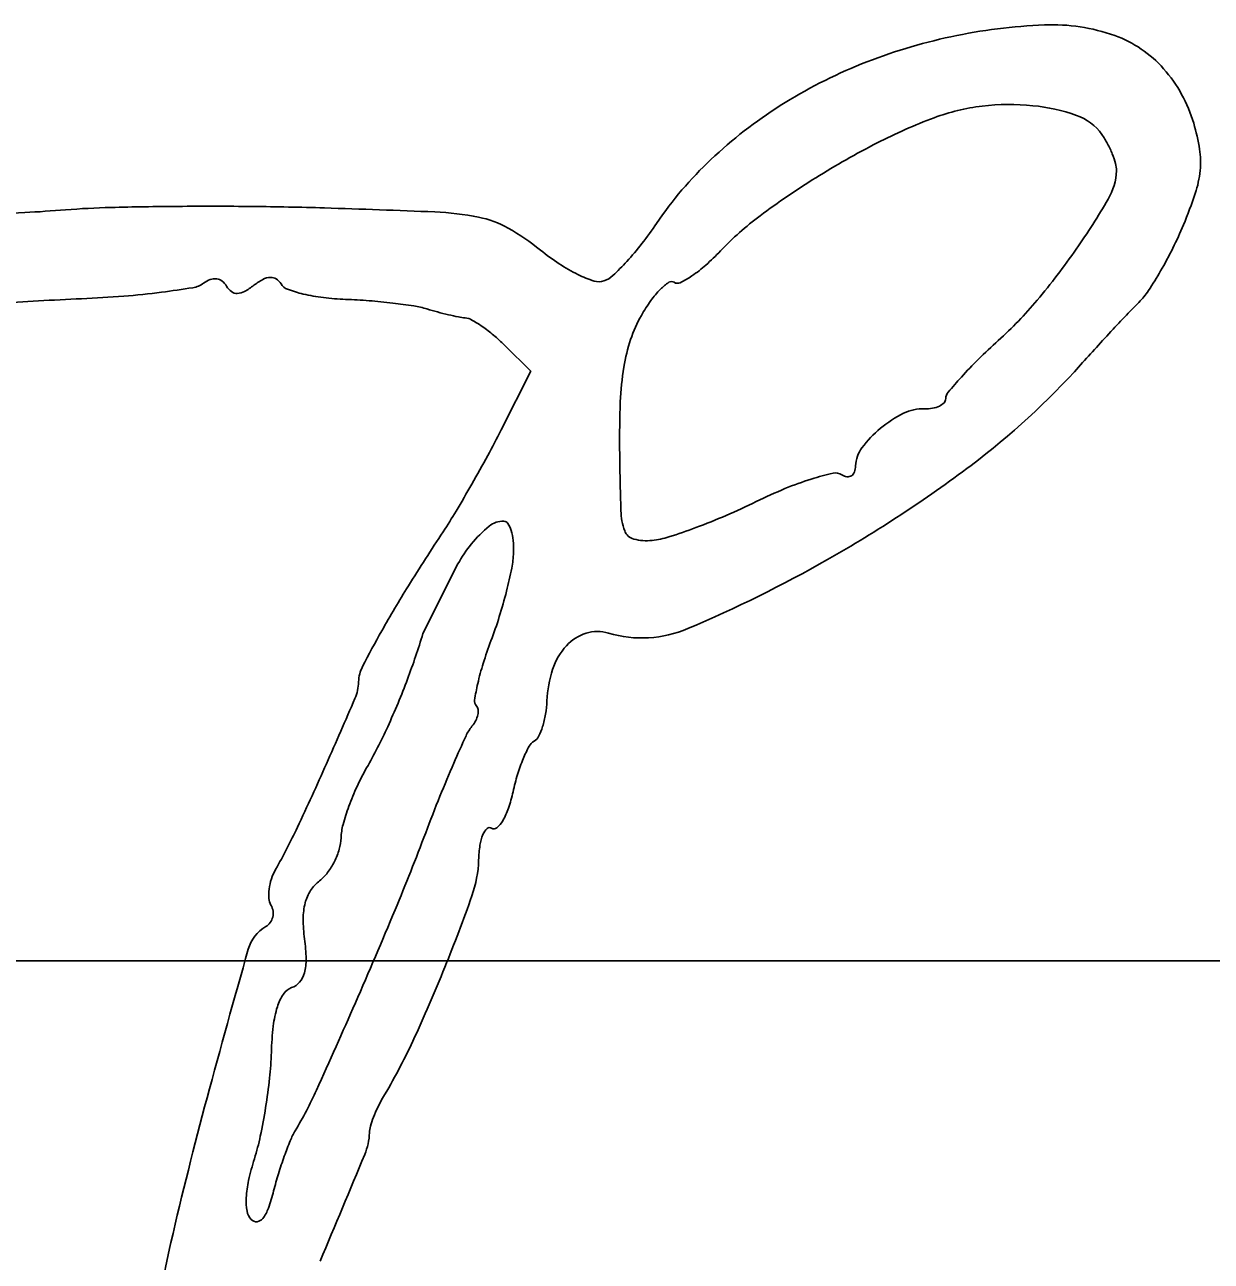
# Model space of a CAD drawing. Extents: x 44.2 to 78.2, y 4.5 to 26.5.
# Drawn here: x 71.1834 to 71.3693, y 7.4728 to 7.6666 of the extents above; entities that cross this region are included whole.
import ezdxf

# ---------------------------------------------------------------- set-up
doc = ezdxf.new("R2010")
doc.units = 0
doc.layers.add('SH_Data', color=7, linetype='Continuous')
doc.layers.add('SH_Text', color=7, linetype='Continuous')

msp = doc.modelspace()

# ---------------------------------------------------------------- linework, layer by layer
at = {"layer": 'SH_Data'}
msp.add_line((69.58471659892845, 7.519867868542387), (73.08471659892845, 7.519867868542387), dxfattribs=at)
at = {"layer": 'SH_Text'}
msp.add_line((71.2512903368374, 7.582046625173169), (71.24581580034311, 7.571142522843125), dxfattribs=at)
msp.add_lwpolyline([(71.25805658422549, 7.603060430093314), (71.26270125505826, 7.612273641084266), (71.2586078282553, 7.616337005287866)], dxfattribs=at)
for centre, radius, start, end in [((71.34678977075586, 7.579371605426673), 0.08724658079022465, 92.35311705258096, 102.06901102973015), ((71.34440554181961, 7.637392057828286), 0.029177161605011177, 70.36628057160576, 92.35309904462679), ((71.34648608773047, 7.580792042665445), 0.08579404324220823, 102.06902987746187, 111.86476391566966), ((71.3480114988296, 7.647499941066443), 0.018445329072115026, 41.31622128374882, 70.36627290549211), ((71.3435732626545, 7.5880506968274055), 0.0779727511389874, 111.86473057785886, 122.38852122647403), ((71.34481737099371, 7.6446922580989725), 0.0226980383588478, 16.448840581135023, 41.31616526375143), ((71.34048500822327, 7.592919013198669), 0.07220752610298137, 122.38845765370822, 133.3337067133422), ((71.33724102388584, 7.6216614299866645), 0.03237562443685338, 96.77017312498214, 110.46130548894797), ((71.33773317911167, 7.617515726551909), 0.03655043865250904, 84.26941402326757, 96.77017114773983), ((71.3384432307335, 7.62459120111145), 0.029439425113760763, 70.60821813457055, 84.26943429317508), ((71.35493402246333, 7.574241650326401), 0.08298864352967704, 110.46128076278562, 117.22045152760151), ((71.3455008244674, 7.644641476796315), 0.008183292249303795, 35.201093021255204, 70.60828042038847), ((71.33639072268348, 7.6422043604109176), 0.03148427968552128, 8.840453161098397, 16.448828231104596), ((71.3782642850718, 7.5288855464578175), 0.13399332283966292, 117.22042183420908, 121.94138458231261), ((71.34069085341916, 7.641248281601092), 0.01406968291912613, 28.256438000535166, 35.2010812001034), ((71.33903453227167, 7.640358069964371), 0.015950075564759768, 21.93533216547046, 28.256432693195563), ((71.34100681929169, 7.641152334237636), 0.013823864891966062, 15.371501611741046, 21.935344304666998), ((71.35451645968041, 7.645023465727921), 0.013140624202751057, 354.22494872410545, 8.840507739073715), ((71.33205629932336, 7.601852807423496), 0.05992518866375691, 133.33370760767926, 145.92129366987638), ((71.35068050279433, 7.643811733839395), 0.003791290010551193, 358.1843617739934, 15.371513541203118), ((71.37456178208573, 7.534824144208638), 0.12699507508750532, 121.94134727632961, 126.71843578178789), ((71.345057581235, 7.6439899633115), 0.009417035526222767, 329.637447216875, 358.1844481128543), ((71.35099678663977, 7.645379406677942), 0.016678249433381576, 341.6470484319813, 354.22503778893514), ((71.3010356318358, 7.661953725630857), 0.06931687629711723, 337.2823191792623, 341.6470422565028), ((71.21183602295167, 7.041178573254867), 0.5969362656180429, 90.42256505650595, 91.43142262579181), ((71.21234820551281, 6.971759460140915), 0.6663572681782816, 89.41762044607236, 90.42258197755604), ((71.2133140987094, 7.066770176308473), 0.5713416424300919, 88.28983237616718, 89.41763339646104), ((71.2499783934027, 7.699689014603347), 0.11960975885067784, 325.1937171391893, 329.6374791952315), ((71.14697233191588, 8.282062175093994), 0.6459678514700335, 272.53265371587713, 273.2344102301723), ((71.16749069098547, 7.918976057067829), 0.28230243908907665, 273.23442131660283, 274.5373133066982), ((71.20020145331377, 7.5067793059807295), 0.1311901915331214, 91.43141029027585, 94.53733892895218), ((71.19235391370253, 6.3647519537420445), 1.2736726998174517, 87.5115258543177, 88.28982873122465), ((71.24563958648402, 7.590853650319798), 0.046413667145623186, 78.94754310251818, 87.51156565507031), ((71.25158491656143, 7.621290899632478), 0.01540120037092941, 60.54347714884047, 78.94755549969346), ((71.32777560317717, 7.597550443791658), 0.04874205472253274, 126.71840564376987, 136.4832562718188), ((71.24133826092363, 7.603147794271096), 0.036237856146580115, 50.83314670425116, 60.54355016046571), ((71.23412147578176, 7.668106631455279), 0.058315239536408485, 322.0899124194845, 325.9212680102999), ((71.30840305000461, 7.658869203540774), 0.061329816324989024, 333.554748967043, 337.2823128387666), ((71.2432190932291, 7.661021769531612), 0.04678432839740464, 317.57030736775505, 322.08990003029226), ((71.28685276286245, 7.659020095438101), 0.03582658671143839, 230.83319221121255, 236.66441473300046), ((71.26540802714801, 7.656769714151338), 0.037261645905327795, 311.59529011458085, 316.48325393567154), ((71.25625348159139, 7.695326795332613), 0.11196739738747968, 320.0154758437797, 325.1936746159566), ((71.30400589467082, 7.661056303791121), 0.06624086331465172, 330.036374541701, 333.5547465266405), ((71.28154375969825, 7.6509488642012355), 0.026165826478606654, 236.66444473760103, 244.0445684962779), ((71.24770662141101, 7.656919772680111), 0.04070450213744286, 313.2212190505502, 317.5703633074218), ((71.27599136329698, 7.6448474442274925), 0.021319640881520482, 304.1702892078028, 311.5952860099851), ((71.21392959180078, 7.622685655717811), 0.0042001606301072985, 109.92988084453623, 126.34541034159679), ((71.21321671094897, 7.62465176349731), 0.0021088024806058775, 82.44605937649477, 109.92988529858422), ((71.21325772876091, 7.624961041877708), 0.0017968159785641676, 52.1573228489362, 82.44619497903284), ((71.22555074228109, 7.617708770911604), 0.010155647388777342, 118.30737280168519, 127.87456124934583), ((71.22203562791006, 7.624235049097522), 0.002742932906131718, 92.97552479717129, 118.30751492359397), ((71.22197489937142, 7.625403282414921), 0.001573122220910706, 57.147411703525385, 92.97536396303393), ((71.22154190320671, 7.624732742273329), 0.002371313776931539, 30.795077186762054, 57.14759523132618), ((71.27899440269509, 7.645711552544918), 0.02034099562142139, 244.04454461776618, 251.78523903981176), ((71.27286808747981, 7.63014540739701), 0.003962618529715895, 289.1780058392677, 313.2212473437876), ((71.27915759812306, 7.640183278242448), 0.01568231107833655, 296.4039396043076, 304.1702731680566), ((71.31104841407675, 7.656996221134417), 0.0581118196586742, 326.4802316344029, 330.0364098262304), ((71.18926454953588, 7.746776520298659), 0.12312709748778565, 274.5010974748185, 277.2779734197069), ((71.18776801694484, 7.758494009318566), 0.134939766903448, 277.27800119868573, 279.37657235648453), ((71.2091129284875, 7.629231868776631), 0.003927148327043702, 279.37654727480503, 306.345401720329), ((71.21269651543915, 7.624238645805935), 0.002711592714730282, 29.901846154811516, 52.15727015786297), ((71.21749889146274, 7.627000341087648), 0.002828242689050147, 209.9018581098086, 233.25671385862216), ((71.2166722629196, 7.6258930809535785), 0.001446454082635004, 233.2567222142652, 271.80858528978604), ((71.21663877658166, 7.626953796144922), 0.002507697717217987, 271.80842367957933, 298.9833902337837), ((71.2123784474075, 7.634644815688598), 0.011299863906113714, 298.9835747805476, 307.87462524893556), ((71.22526651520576, 7.626952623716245), 0.0019646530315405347, 210.795097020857, 249.97840766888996), ((71.23238761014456, 7.646494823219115), 0.022763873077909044, 249.9784676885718, 256.4889541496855), ((71.27338397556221, 7.628662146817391), 0.002392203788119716, 251.7852420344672, 289.17799583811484), ((71.29322130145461, 7.614982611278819), 0.014368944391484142, 135.21426117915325, 144.51215780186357), ((71.28913098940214, 7.619042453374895), 0.008605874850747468, 123.79942810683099, 135.21429978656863), ((71.2847664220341, 7.625562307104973), 0.0007599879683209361, 56.46687827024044, 123.79943057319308), ((71.28570991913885, 7.626985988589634), 0.0009479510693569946, 236.46693501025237, 296.40402299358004), ((71.34959980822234, 7.631460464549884), 0.011870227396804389, 314.9337330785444, 326.4802832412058), ((71.2053934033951, 7.295470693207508), 0.32840764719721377, 93.46331527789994, 94.60257517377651), ((71.2087515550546, 7.2399866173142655), 0.3839932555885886, 92.45014150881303, 93.46335347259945), ((71.18444852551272, 7.807954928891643), 0.18449477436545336, 272.4501924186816, 274.5010973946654), ((71.23364292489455, 7.651719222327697), 0.028136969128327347, 256.48898939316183, 262.9910029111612), ((71.23512885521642, 7.663805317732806), 0.04031406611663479, 262.99097767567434, 267.9568277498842), ((71.23054040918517, 7.535189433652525), 0.08838363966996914, 85.5701700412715, 87.95679675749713), ((71.2300911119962, 7.5293912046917), 0.09419925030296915, 83.29484745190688, 85.57010269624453), ((71.23135996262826, 7.540183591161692), 0.0833325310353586, 81.02191976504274, 83.29488340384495), ((71.30396503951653, 7.607322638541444), 0.027563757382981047, 144.51219504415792, 150.22248558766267), ((71.29353788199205, 7.664058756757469), 0.06330718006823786, 312.0794262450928, 320.0153852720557), ((71.41885120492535, 7.562048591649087), 0.08617957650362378, 134.93368535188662, 136.50998198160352), ((71.2419454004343, 7.607183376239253), 0.01550169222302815, 73.12345812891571, 81.02187596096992), ((71.26103056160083, 7.670092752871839), 0.05023895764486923, 253.12349996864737, 255.07609288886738), ((71.26300780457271, 7.677511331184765), 0.05791650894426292, 255.0760958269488, 256.8311458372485), ((71.26158969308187, 7.671450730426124), 0.051692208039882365, 256.8312383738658, 258.59591350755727), ((71.25359642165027, 7.631822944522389), 0.011266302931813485, 258.5957483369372, 264.0614168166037), ((71.25214657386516, 7.617884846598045), 0.0027469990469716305, 60.630156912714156, 84.06144548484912), ((71.29816322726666, 7.610642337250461), 0.020879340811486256, 150.2224678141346, 161.60098941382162), ((71.63149719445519, 7.360325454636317), 0.37928457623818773, 136.50997925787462, 137.03457849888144), ((71.24350488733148, 7.602529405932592), 0.020367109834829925, 55.2818005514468, 60.63019257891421), ((71.24133286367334, 7.599394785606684), 0.02418070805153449, 49.96334466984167, 55.28172996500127), ((71.66294440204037, 7.331036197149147), 0.42225884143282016, 137.03460587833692, 137.55668411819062), ((71.23881330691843, 7.5963960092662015), 0.028097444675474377, 45.21120508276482, 49.96332342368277), ((71.30471109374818, 7.608464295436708), 0.027779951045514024, 161.601024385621, 170.78680379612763), ((71.4051614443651, 7.540433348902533), 0.10325530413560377, 132.07944376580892, 134.46950785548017), ((71.61351051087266, 7.376244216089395), 0.35527022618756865, 137.55669516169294, 138.1509656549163), ((71.32200821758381, 7.605658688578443), 0.04530313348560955, 170.7868092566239, 177.74038238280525), ((71.37822574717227, 7.567872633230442), 0.06480473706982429, 134.46958524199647, 137.8578107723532), ((71.25990784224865, 7.692946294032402), 0.11942446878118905, 306.95196982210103, 318.15101882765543), ((71.38427151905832, 7.562401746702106), 0.07295838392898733, 137.85779870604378, 140.33058858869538), ((71.42508266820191, 7.601591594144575), 0.14845779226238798, 177.74039802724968, 180.6125996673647), ((71.32563196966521, 7.609079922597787), 0.0025325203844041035, 295.6984153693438, 316.32312509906), ((71.32675461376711, 7.608007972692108), 0.00098029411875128, 316.3228908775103, 358.18438292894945), ((71.32937916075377, 7.6079247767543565), 0.0016455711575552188, 140.33055505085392, 178.18437797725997), ((71.32918312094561, 7.589231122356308), 0.018304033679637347, 116.14006459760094, 129.68161128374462), ((71.32417232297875, 7.599441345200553), 0.006930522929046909, 88.18440569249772, 116.14002526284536), ((71.32459238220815, 7.61269272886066), 0.006327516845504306, 268.1843380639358, 279.66024915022), ((71.32497495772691, 7.610445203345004), 0.004047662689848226, 279.6601987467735, 295.69832853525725), ((71.3287480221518, 7.5897555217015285), 0.017622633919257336, 129.68156549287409, 143.3777219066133), ((71.12155109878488, 7.67187701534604), 0.1528707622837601, 331.5454238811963, 333.24593140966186), ((71.77610535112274, 7.605344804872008), 0.49950053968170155, 180.6125967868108, 181.71404237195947), ((71.31864276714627, 7.59726644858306), 0.005031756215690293, 143.377759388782, 178.18436490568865), ((71.03949110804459, 7.716347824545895), 0.2462061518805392, 330.35550171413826, 331.5454097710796), ((71.20521954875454, 7.765646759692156), 0.21039791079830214, 299.62337072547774, 306.95198136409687), ((71.31063319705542, 7.597520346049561), 0.0029818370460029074, 339.4367407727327, 358.1843893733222), ((71.32021375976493, 7.552067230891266), 0.04536363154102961, 102.91467056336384, 107.3751566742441), ((71.31047464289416, 7.594540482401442), 0.0017880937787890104, 56.46692965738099, 102.9147550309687), ((71.31254299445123, 7.597661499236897), 0.001956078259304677, 236.46683210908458, 261.53685066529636), ((71.3124021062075, 7.596714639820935), 0.0009987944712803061, 261.53694630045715, 302.9614689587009), ((71.31228033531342, 7.596902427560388), 0.0012226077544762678, 302.9614523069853, 339.4369636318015), ((71.0501932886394, 7.710257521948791), 0.23389240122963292, 329.1547412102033, 330.3554205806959), ((71.3325858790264, 7.521328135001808), 0.0785123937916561, 112.50155200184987, 116.10813816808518), ((71.32132957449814, 7.548501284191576), 0.049100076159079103, 107.37517068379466, 112.50160024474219), ((71.25090433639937, 7.688001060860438), 0.10709940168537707, 293.3321601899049, 296.1081195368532), ((71.17542498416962, 7.635470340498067), 0.08802910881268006, 326.6645184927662, 329.154724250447), ((71.28710476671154, 7.5907116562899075), 0.010281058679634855, 181.714061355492, 199.6724452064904), ((71.25264607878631, 7.683963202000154), 0.10270190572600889, 290.46748037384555, 293.3321201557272), ((71.26935539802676, 7.572017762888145), 0.02068559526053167, 129.51912204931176, 140.52290755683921), ((71.25838910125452, 7.585311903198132), 0.0034520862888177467, 88.18443356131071, 129.51913015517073), ((71.2584741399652, 7.5879947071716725), 0.0007679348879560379, 31.89593562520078, 88.1843287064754), ((71.25513865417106, 7.585918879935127), 0.0046966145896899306, 17.105984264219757, 31.89591953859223), ((71.25695183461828, 7.672427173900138), 0.09038851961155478, 287.64862686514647, 290.467437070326), ((71.59802798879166, 7.357497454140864), 0.41779914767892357, 146.6645392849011, 148.04833013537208), ((71.25192146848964, 7.584928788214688), 0.008062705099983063, 5.640510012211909, 17.105905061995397), ((71.2456903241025, 7.584313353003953), 0.014324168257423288, 358.184448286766, 5.640581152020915), ((71.27936046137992, 7.58794299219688), 0.0020567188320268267, 199.67237974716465, 255.91742830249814), ((71.28087207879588, 7.593968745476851), 0.008269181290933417, 255.9174200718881, 275.96503115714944), ((71.2803627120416, 7.5988435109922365), 0.013170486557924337, 275.9651008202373, 287.64857936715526), ((71.26833159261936, 7.572860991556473), 0.01935924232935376, 140.52280675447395, 151.67429892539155), ((71.24496281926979, 7.584336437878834), 0.015052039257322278, 348.71897755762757, 358.18435525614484), ((71.20427911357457, 7.767301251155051), 0.21230100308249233, 293.03105305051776, 299.6232910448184), ((71.19109130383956, 7.595082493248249), 0.06998488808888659, 345.6923168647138, 348.7189623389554), ((71.39791521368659, 7.482307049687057), 0.18195479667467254, 148.04828754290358, 150.62396816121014), ((71.18221477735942, 7.597346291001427), 0.07914553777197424, 342.69527872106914, 345.69236467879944), ((71.19033363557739, 7.594816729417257), 0.07064174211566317, 339.4315391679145, 342.69534447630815), ((71.38271649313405, 7.49086258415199), 0.16451351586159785, 150.6239287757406, 152.83433140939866), ((71.13723525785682, 7.604007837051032), 0.11344541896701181, 339.35627850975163, 343.15991063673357), ((71.27339689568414, 7.564596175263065), 0.006898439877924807, 107.06854583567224, 137.69245524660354), ((71.27316539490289, 7.565350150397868), 0.0061097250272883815, 73.5293588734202, 107.06853905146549), ((71.28012479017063, 7.588888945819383), 0.018436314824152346, 253.52934631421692, 293.0310479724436), ((71.32060652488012, 7.545932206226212), 0.06850107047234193, 159.43154850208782, 162.55970379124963), ((71.27586292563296, 7.562351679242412), 0.01023296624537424, 137.69250596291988, 161.93021292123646), ((71.29394136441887, 7.55430912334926), 0.04055105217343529, 162.5596531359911, 167.19218803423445), ((71.24137399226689, 7.563395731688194), 0.005646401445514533, 152.83430531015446, 178.18440683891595), ((71.28369546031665, 7.559796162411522), 0.018471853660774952, 161.93015234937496, 177.5073032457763), ((71.22852310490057, 7.563803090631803), 0.007210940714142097, 336.7888025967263, 358.1843857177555), ((71.13010970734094, 7.6066922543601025), 0.12105985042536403, 335.52290887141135, 339.35632653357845), ((71.29441294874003, 7.554201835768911), 0.041034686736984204, 167.19208097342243, 170.87152895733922), ((70.32429297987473, 7.951566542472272), 0.9910770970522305, 336.1417815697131, 336.7887637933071), ((71.25491430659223, 7.560548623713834), 0.0010293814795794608, 170.87141603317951, 223.18438147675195), ((71.24775372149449, 7.561360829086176), 0.01750392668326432, 350.5885127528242, 357.50728194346), ((71.25338987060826, 7.559117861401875), 0.001061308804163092, 7.143031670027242, 43.18451691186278), ((71.2519207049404, 7.558933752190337), 0.002541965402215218, 348.3681656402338, 7.142904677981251), ((71.24973750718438, 7.559726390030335), 0.0048861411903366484, 320.30248288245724, 332.7854167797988), ((71.25085039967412, 7.559154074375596), 0.003634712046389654, 332.7855356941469, 348.36816160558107), ((71.25133375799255, 7.560767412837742), 0.013875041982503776, 342.3531861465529, 350.58854367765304), ((71.16942979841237, 7.588791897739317), 0.07785693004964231, 330.18698111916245, 335.5230039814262), ((71.45978139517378, 7.459931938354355), 0.22803640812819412, 155.32797638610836, 156.50642559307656), ((71.25866258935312, 7.552317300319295), 0.006713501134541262, 140.30250222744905, 155.3279551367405), ((71.26234920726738, 7.555819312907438), 0.0017709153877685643, 299.901838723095, 333.45851487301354), ((71.2543881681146, 7.559795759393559), 0.010669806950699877, 333.45842316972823, 342.35313504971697), ((71.2822477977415, 7.542906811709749), 0.02244266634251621, 151.89946013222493, 157.4077322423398), ((71.26424753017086, 7.552518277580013), 0.0020370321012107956, 119.90189808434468, 151.89946304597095), ((71.43632241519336, 7.470128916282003), 0.20245707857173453, 156.5063869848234, 158.09574642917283), ((71.2861403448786, 7.541287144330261), 0.026658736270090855, 157.40778643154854, 163.0369957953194), ((70.82245846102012, 7.731245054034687), 0.4463657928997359, 334.7407328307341, 336.141711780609), ((71.26849281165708, 7.532028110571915), 0.03631665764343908, 150.1870242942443, 155.3180352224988), ((71.29479137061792, 7.5386484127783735), 0.03570324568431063, 163.03706573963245, 167.55917843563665), ((71.27320853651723, 7.529860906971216), 0.04150653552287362, 155.3180218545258, 159.95994941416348), ((71.5210007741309, 7.436081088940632), 0.2937241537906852, 158.09573868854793, 159.29825147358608), ((71.23627903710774, 7.5515569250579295), 0.02421605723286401, 341.24808267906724, 347.5591068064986), ((71.26843049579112, 7.531603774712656), 0.03642054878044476, 159.9599786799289, 164.7127842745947), ((71.2491942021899, 7.547172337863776), 0.010576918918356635, 329.5266455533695, 341.2480693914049), ((71.24194523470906, 7.538842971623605), 0.00896376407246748, 164.7127895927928, 178.1844495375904), ((71.25436070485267, 7.544132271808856), 0.004582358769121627, 311.25736499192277, 329.52663360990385), ((71.13539841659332, 7.5835912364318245), 0.10034113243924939, 330.49805597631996, 334.7406675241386), ((70.87736452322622, 7.679313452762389), 0.3943380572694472, 337.4102776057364, 339.29824542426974), ((71.26210388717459, 7.536863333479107), 0.007438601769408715, 157.7956601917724, 171.57927862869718), ((71.25749740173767, 7.53874361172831), 0.002463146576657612, 131.74216447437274, 157.79564576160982), ((71.25624583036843, 7.54014626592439), 0.0005832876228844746, 56.467012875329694, 131.74222154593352), ((71.25693931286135, 7.5411926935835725), 0.0006720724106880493, 236.46698407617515, 311.25745821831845), ((71.22153032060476, 7.540616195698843), 0.011641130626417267, 333.4502130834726, 343.59799256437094), ((71.2258176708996, 7.539354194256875), 0.007171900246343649, 343.59801098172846, 358.18435346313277), ((71.27446105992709, 7.535034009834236), 0.019930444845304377, 171.5792547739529, 178.18431638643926), ((71.22165194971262, 7.540555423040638), 0.011505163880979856, 323.254164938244, 333.45020686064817), ((71.23588028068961, 7.536256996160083), 0.018669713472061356, 340.5091955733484, 358.1844230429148), ((71.22998606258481, 7.530071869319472), 0.008337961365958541, 150.49796534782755, 161.67529380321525), ((71.2255462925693, 7.537647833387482), 0.006645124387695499, 307.8744917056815, 323.2540739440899), ((71.23018732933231, 7.530005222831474), 0.008549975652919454, 161.67537279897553, 172.64417380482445), ((71.23345861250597, 7.527474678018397), 0.006242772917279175, 127.87453478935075, 147.1151919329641), ((71.22870256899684, 7.53019688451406), 0.007052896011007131, 172.64408433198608, 184.54676802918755), ((71.22422358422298, 7.529840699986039), 0.0025597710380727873, 184.54672562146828, 209.90180773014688), ((71.2337970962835, 7.527255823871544), 0.006645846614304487, 147.11514516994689, 165.47390883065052), ((70.98951037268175, 7.623456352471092), 0.2800159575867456, 338.06190136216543, 340.50925484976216), ((71.21976181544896, 7.5272748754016), 0.0025871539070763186, 8.417973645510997, 29.901931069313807), ((71.21982959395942, 7.5272849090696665), 0.002518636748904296, 346.49716351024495, 8.417899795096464), ((71.23684097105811, 7.526467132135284), 0.009790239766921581, 165.47383402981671, 180.14120557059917), ((70.43863930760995, 7.861845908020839), 0.8695200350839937, 336.3649136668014, 337.41021061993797), ((71.22006984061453, 7.527159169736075), 0.0022425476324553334, 300.3299964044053, 324.0576676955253), ((71.21992949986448, 7.527260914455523), 0.002415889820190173, 324.0577281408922, 346.4972579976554), ((71.25215557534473, 7.5265048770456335), 0.02510489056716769, 180.14121004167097, 187.40182222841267), ((71.22424660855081, 7.5200200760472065), 0.006028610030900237, 120.33002138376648, 164.0984684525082), ((71.19718583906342, 7.519363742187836), 0.030326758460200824, 1.48180043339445, 7.4018875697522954), ((72.85335960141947, 7.055908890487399), 1.6999614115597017, 164.09849888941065, 164.9141581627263), ((71.21974660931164, 7.519947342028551), 0.007758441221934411, 345.17004519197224, 1.4818270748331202), ((71.2236217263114, 7.518921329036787), 0.003749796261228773, 319.9928501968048, 345.16997488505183), ((71.02709910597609, 7.608316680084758), 0.23949284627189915, 335.0398514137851, 338.06191402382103), ((71.22430072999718, 7.5183514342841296), 0.002863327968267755, 289.1780429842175, 319.9928288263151), ((71.2307070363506, 7.510213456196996), 0.00807591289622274, 146.7365127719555, 162.584883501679), ((71.22607419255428, 7.513252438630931), 0.0025352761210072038, 109.1779389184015, 146.73646313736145), ((71.23844464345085, 7.507786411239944), 0.016185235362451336, 162.5849383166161, 173.48331145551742), ((70.2969951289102, 7.923832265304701), 1.0241336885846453, 335.52792964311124, 336.36490266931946), ((71.27305065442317, 7.503833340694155), 0.051016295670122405, 173.48330838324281, 178.11561419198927), ((71.15356704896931, 7.549450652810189), 0.09999607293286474, 329.2361716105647, 335.0399098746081), ((71.16815865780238, 7.507284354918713), 0.05393245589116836, 353.8040376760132, 358.11560931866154), ((71.12860845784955, 7.511578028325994), 0.09371503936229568, 350.9533960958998, 353.80405788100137), ((71.167914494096, 7.5274440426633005), 0.06725116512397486, 329.41821057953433, 335.5279306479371), ((71.81875104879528, 7.33479421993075), 0.6284242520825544, 164.91422599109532, 167.04167176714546), ((71.13159151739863, 7.511103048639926), 0.0906944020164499, 348.0828121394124, 350.9534097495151), ((71.25697487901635, 7.488100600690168), 0.020248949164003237, 154.3429671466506, 159.0708024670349), ((71.255191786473, 7.4889571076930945), 0.018270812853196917, 149.23626240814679, 154.3429920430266), ((71.25455198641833, 7.489027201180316), 0.017654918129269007, 159.07071992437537, 163.9112642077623), ((71.23643815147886, 7.486948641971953), 0.012343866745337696, 149.41815598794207, 157.58393101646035), ((71.22766052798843, 7.493219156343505), 0.009773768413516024, 337.49764255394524, 358.18441241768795), ((71.24154370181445, 7.4927790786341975), 0.004116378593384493, 163.91125522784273, 178.18440336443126), ((71.18238807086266, 7.500382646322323), 0.03877892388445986, 342.6663521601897, 348.08277403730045), ((71.27672222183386, 7.470331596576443), 0.055920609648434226, 157.58399641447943, 160.24492202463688), ((71.2596353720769, 7.476273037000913), 0.042143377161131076, 162.66637864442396, 167.43705280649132), ((71.28334305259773, 7.467953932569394), 0.06295542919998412, 160.24502445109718, 162.8818890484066), ((68.85965655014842, 8.47419131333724), 2.5729259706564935, 337.0940794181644, 337.49767047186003), ((71.23458621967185, 7.481855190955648), 0.016479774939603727, 167.43709033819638, 177.0550683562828), ((71.27581696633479, 7.470271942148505), 0.05508045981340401, 162.88196734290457, 165.79679024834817), ((71.19236116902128, 7.491394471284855), 0.03100688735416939, 340.54324498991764, 345.7968059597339), ((71.227469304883, 7.482221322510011), 0.00935344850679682, 177.05512058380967, 189.85359445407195), ((71.21626073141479, 7.4829514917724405), 0.005659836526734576, 322.0357509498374, 340.54320515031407), ((71.22079906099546, 7.481062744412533), 0.002583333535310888, 189.85358615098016, 223.1843545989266), ((71.21969789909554, 7.480029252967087), 0.0010731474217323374, 223.1844600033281, 276.6730595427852), ((71.21966696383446, 7.480293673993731), 0.0013393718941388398, 276.67301573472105, 322.0356979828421), ((71.347791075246, 7.443163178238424), 0.14515711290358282, 167.04167614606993, 173.35796748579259)]:
    msp.add_arc(centre, radius, start, end, dxfattribs=at)

doc.saveas('drawing.dxf')
